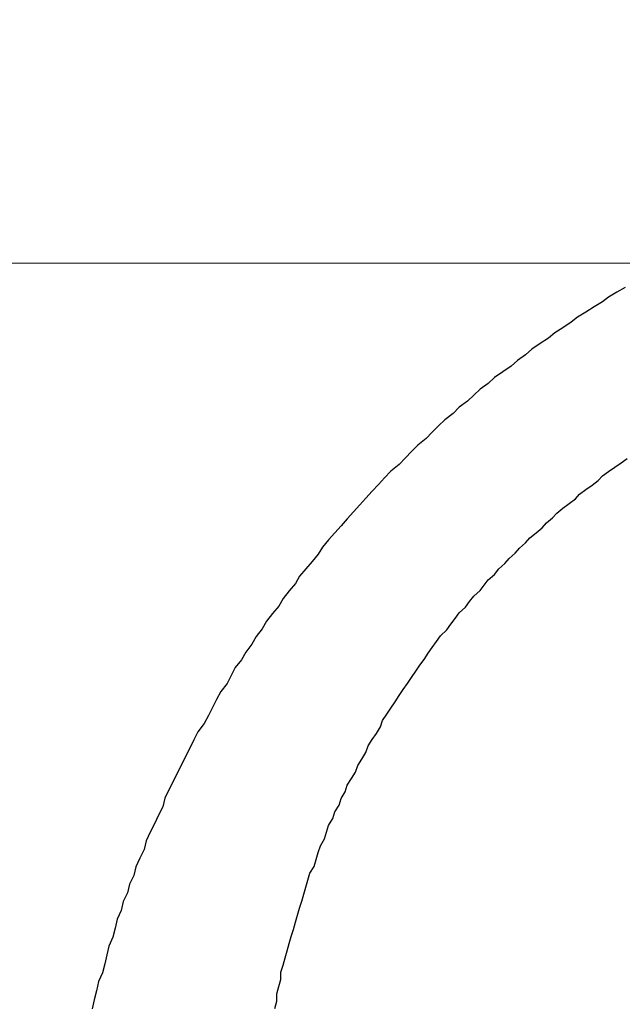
# Model space of a CAD drawing. Header units: millimetres. Extents: x -604189 to 881711, y -381903 to -7297.
# Tile 701 of 1056: x -572296.25 to -572293.34, y -161837.6 to -161832.85. Entities that reach past the tile are written whole.
import ezdxf

# ---------------------------------------------------------------- set-up
doc = ezdxf.new("R2010")
doc.units = ezdxf.units.MM
doc.header["$LTSCALE"] = 100
doc.linetypes.add('0.5_0.5', pattern=[1, 0.5, -0.5])
doc.linetypes.add('ACAD_ISO04W100', pattern=[30.5, 24, -3, 0.5, -3])
doc.layers.get('Defpoints').update_dxf_attribs({"color": 30})
doc.layers.add('OPIS', color=7, linetype='Continuous')
doc.layers.add('strop osie', color=80, linetype='ACAD_ISO04W100', lineweight=5)
doc.styles.get("Standard").update_dxf_attribs({"font": 'romans.shx', "width": 0.5})
doc.dimstyles.new('1 50', dxfattribs={"dimtxt": 150, "dimasz": 80, "dimexe": 1, "dimexo": 1, "dimgap": 20, "dimtad": 1, "dimdec": 0, "dimlfac": 0.1, "dimtxsty": 'Standard', "dimblk": 'ARCHTICK', "dimcen": 200, "dimclrd": 2, "dimadec": 1, "dimazin": 0, "dimtfac": 1, "dimtdec": 0, "dimtmove": 0, "dimatfit": 3, "dimldrblk": 'ARCHTICK', "dimfxl": 120, "dimfxlon": 1, "dimtfill": 1, "dimarcsym": 0})

# ---------------------------------------------------------------- blocks, each defined once
blk = doc.blocks.new('_ArchTick')
at = {"layer": 'strop osie', "color": 0, "const_width": 0.15}
blk.add_lwpolyline([(-0.5, -0.5), (0.5, 0.5)], dxfattribs=at)
blk = doc.blocks.new('*D3294')
at = {"layer": 'Defpoints', "color": 0, "linetype": 'ByBlock', "lineweight": 5, "transparency": 16777216}
for p in [(-595783.1256794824, -159420.3032030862), (-593748.9237513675, -159420.3032030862), (-552118.9352663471, -179940.3025170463)]:
    blk.add_point(p, dxfattribs=at)
at = {"layer": 'OPIS', "color": 0, "linetype": 'Continuous', "lineweight": -2, "transparency": 16777216}
for p, q in [((-595723.1256794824, -159420.3032030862), (-595784.1256794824, -159420.3032030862)), ((-595723.1256794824, -179940.3025170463), (-595784.1256794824, -179940.3025170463))]:
    blk.add_line(p, q, dxfattribs=at)
at = {"layer": 'OPIS', "color": 2, "lineweight": -2, "transparency": 16777216}
blk.add_line((-595783.1256794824, -179940.3025170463), (-595783.1256794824, -159420.3032030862), dxfattribs=at)
at = {"layer": 'OPIS', "color": 2, "linetype": 'ByBlock', "lineweight": -2, "transparency": 16777216, "xscale": 80, "yscale": 80, "zscale": 80}
for p, rotation in [((-595783.1256794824, -159420.3032030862), 90), ((-595783.1256794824, -179940.3025170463), 270)]:
    blk.add_blockref('_ArchTick', p, dxfattribs=dict(at, rotation=rotation))
at = {"layer": 'OPIS', "color": 0, "linetype": 'ByBlock', "lineweight": 13, "transparency": 16777216, "insert": (-595878.1256794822, -169680.302860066), "char_height": 150, "attachment_point": 5, "rotation": 90, "bg_fill": 3, "box_fill_scale": 1.1, "bg_fill_color": 256, "bg_fill_true_color": 13158600, "bg_fill_transparency": 0}
blk.add_mtext('2052', dxfattribs=at)

msp = doc.modelspace()

# ---------------------------------------------------------------- hatches: boundary and pattern name
at = {"layer": 'OPIS', "linetype": 'ByBlock', "lineweight": 9}
h = msp.add_hatch(dxfattribs=at)
h.set_pattern_fill('ANSI37', color=0, scale=120, angle=45)
h.set_pattern_definition([(90, (-306927.9580313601, 32475.80668504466), (-381.0000000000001, 0), []), (180, (-306927.9580313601, 32475.80668504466), (-5.684341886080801e-14, -381), [])])
h.paths.add_polyline_path([(-564958.9143065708, -172987.7848894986), (-564958.9143065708, -172265.2914674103), (-565588.9143065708, -172265.2914415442), (-565588.9143065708, -172265.2914936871), (-565628.9143065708, -172265.2914953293), (-565628.9143065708, -172420.3001867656), (-565928.9143065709, -172420.3001867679), (-565928.9143065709, -172265.2932788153), (-565968.9143065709, -172265.2932771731), (-566598.9143114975, -172265.2932511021), (-566598.9143114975, -172987.7914579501, -0.4142135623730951), (-566255.9776980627, -173330.7280713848, -0.4140519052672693), (-566598.7250230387, -173673.6646325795), (-564960.2012732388, -173673.6557015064, -0.4131148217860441), (-565301.8509200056, -173330.7215029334, -0.4142135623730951)])
h.paths.add_polyline_path([(-563317.8525005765, -172270.2851437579), (-563958.9143016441, -172270.2851174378), (-563958.9143016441, -172270.2851695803), (-563998.9143016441, -172270.2851712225), (-563998.9143016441, -172420.300186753), (-564288.9143065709, -172420.3001867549), (-564288.9143065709, -172265.2914953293), (-564328.9143065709, -172265.2914936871), (-564958.9143065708, -172265.2914676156), (-564958.9143065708, -172987.7848894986, -0.4142135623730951), (-564615.977693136, -173330.7215029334, -0.4140519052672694), (-564958.725018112, -173673.658064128), (-563319.8685791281, -173673.6587586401, -0.412492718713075), (-563660.7891140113, -173330.7280713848, -0.4142135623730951), (-563317.8525005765, -172987.7914579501)])
h.paths.add_polyline_path([(-562443.9214175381, -172420.3001867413), (-562658.9143016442, -172420.3001867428), (-562658.9143016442, -172270.2851712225), (-562698.9143016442, -172270.2851695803), (-563317.8525005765, -172270.2851439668), (-563317.8525005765, -172987.7914579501, -0.4142135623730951), (-562974.9158871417, -173330.7280713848, -0.4140519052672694), (-563317.6632121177, -173673.6646325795), (-562443.920764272, -173685.5043484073)])
h.paths.add_polyline_path([(-562030.3966856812, -172946.8352660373, -0.3302140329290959), (-561835.8206123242, -172684.3399953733, -0.1552679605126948), (-561986.9735190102, -172216.9478224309, -0.443865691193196), (-562283.9735190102, -172485.5944304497), (-562283.9735190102, -172198.9478224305), (-562289.8235190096, -172198.9478224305), (-562289.8235190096, -172161.1478224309), (-562318.9235190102, -172161.1478224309), (-562318.9235190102, -172420.3001867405), (-562443.9214175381, -172420.3001867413), (-562443.9207614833, -173690.9055166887), (-562060.9282369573, -173690.694118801), (-562060.9282369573, -173828.8030188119), (-561442.163021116, -173828.8030188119), (-561440.5975051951, -173828.041360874), (-561440.5975051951, -173828.8030188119), (-560917.6141724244, -173828.8030188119), (-560910.3063683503, -172420.3001867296), (-561118.9235190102, -172420.3001867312), (-561118.9235190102, -172161.1478224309), (-561141.4235190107, -172161.1478224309), (-561141.4235190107, -172207.9478224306), (-561147.2735190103, -172207.9478224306), (-561147.2735190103, -173026.4976973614, -0.1062812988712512), (-561482.372780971, -172966.0638646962, -0.9655282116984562)])
h.paths.add_polyline_path([(-569358.9142444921, -172147.2978563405), (-569368.9142444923, -172147.2978563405), (-569368.9142444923, -172152.2978563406), (-569358.9142444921, -172420.3001867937)], flags=16)
h.paths.add_polyline_path([(-569434.4142444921, -172167.5659421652), (-569436.6843403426, -172167.0367815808, -0.3486230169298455), (-569444.4142444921, -172157.2978563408, -0.4142135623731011), (-569434.4142444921, -172147.2978563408), (-569432.9142444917, -172147.2978563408), (-569432.9142444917, -172137.2978563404), (-569412.9142444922, -172137.2978563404), (-569412.9142444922, -172095.2978563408), (-569358.9142444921, -172095.2978563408), (-569358.9142444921, -172147.2978563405), (-569368.9142444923, -172152.2978563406)], flags=16)
h.paths.add_polyline_path([(-569444.4142444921, -172157.2978563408, -1), (-569424.4142444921, -172157.2978563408, -0.4142135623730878), (-569434.4142444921, -172167.2978563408), (-569434.4142444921, -172167.5659421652), (-569432.1440984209, -172167.0367698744, -0.482995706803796)], flags=16)
h.paths.add_polyline_path([(-570317.7644754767, -172888.1591797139, -1), (-569769.0658939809, -172888.1591797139, -1)], flags=16)
h.paths.add_polyline_path([(-566598.9143114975, -172265.2932508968), (-567228.9143065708, -172265.2932250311), (-567228.9143065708, -172265.2932771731), (-567268.9143065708, -172265.2932788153), (-567268.9143065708, -172420.3001867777), (-567568.9143065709, -172420.30018678), (-567568.9143065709, -172265.2914953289), (-567608.9143065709, -172265.2914936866), (-568238.9143114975, -172265.2914676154), (-568238.9143114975, -172987.7884564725, -0.4142135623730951), (-567895.9776980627, -173330.7250699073, -1), (-568581.8509249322, -173330.7250699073, -0.4142135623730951), (-568238.9143114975, -172987.7884564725), (-568238.9143114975, -172265.2914674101), (-568868.9143065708, -172265.2914415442), (-568868.9143065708, -172265.2914936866), (-568908.9143065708, -172265.2914953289), (-568908.9143065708, -172420.3001867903), (-569233.9140766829, -172420.3001867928), (-569233.913350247, -173827.2149141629), (-569188.9292283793, -173827.1900845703), (-569188.9292968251, -173694.6285150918), (-566598.7250230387, -173673.6646325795, -0.4143752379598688), (-566941.8509249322, -173330.7280713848, -0.4142135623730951), (-566598.9143114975, -172987.7914579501)])
h.paths.add_polyline_path([(-572120.7860790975, -158265.6152838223), (-571320.7905294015, -158262.9468634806), (-571633.0050704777, -158577.2511857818, -0.2970680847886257), (-571469.4556870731, -158828.2310930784, -0.4196947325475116), (-571748.9288537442, -159102.532531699), (-571748.9288537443, -159611.0589532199), (-571275.7133319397, -159611.0589532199), (-571214.4288537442, -159611.0589532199), (-571192.4288537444, -159611.0589532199), (-571148.4288537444, -159611.0589532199), (-571148.4288537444, -159601.0589532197), (-571085.4288537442, -159601.0589532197), (-570335.9416322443, -159605.1090561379), (-570335.9416322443, -159420.3032027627), (-569233.9207890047, -159420.3032027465), (-569233.9214720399, -158097.4441001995), (-574223.9214795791, -158097.4441001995), (-574223.9207965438, -159420.3032028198), (-573158.9288537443, -159420.3032028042), (-573158.9288537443, -159611.0589532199), (-573086.9288537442, -159611.0589532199), (-572477.4288537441, -159612.0718331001), (-572477.4288537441, -159611.0589532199), (-572455.4288537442, -159611.0589532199), (-572411.4288537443, -159611.0589532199), (-572411.4288537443, -159601.0589532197), (-572348.4288537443, -159601.0589532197), (-571748.9288537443, -159603.4504114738), (-571748.9288537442, -159102.532531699, -0.4087535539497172), (-572018.1542685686, -158828.2310930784, -0.3342149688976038), (-571819.7866913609, -158564.6133536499)])
h.paths.add_polyline_path([(-571515.0355093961, -159592.3663121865), (-571515.3385869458, -159252.6665838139), (-571963.1146706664, -159253.0660862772), (-571962.8115931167, -159592.7658146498)], flags=24)
h.paths.add_polyline_path([(-571705.061418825, -158166.8813920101), (-571705.061418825, -157654.1194872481), (-571945.061418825, -157654.1194872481), (-571945.061418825, -158166.8813920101)], flags=9)
h.paths.add_polyline_path([(-563090.3580491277, -172828.2201505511), (-563090.6670786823, -172481.8492106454), (-563538.4431624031, -172482.2487131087), (-563538.1341328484, -172828.6196530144)], flags=9)
h.paths.add_polyline_path([(-561529.7772123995, -172649.9896795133), (-561530.0862419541, -172303.6187396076), (-561977.8623256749, -172304.0182420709), (-561977.5532961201, -172650.3891819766)], flags=25)
h.paths.add_polyline_path([(-561455.9618352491, -173757.5307502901), (-561455.9618352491, -174270.2926550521), (-561215.9618352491, -174270.2926550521), (-561215.9618352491, -173757.5307502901)], flags=9)
h.paths.add_polyline_path([(-569817.1509541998, -172584.6423816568), (-569817.4540317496, -172244.9426532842), (-570265.2301154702, -172245.3421557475), (-570264.9270379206, -172585.0418841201)], flags=24)
h.paths.add_polyline_path([(-570193.4151847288, -172731.4925130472), (-570193.4151847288, -173044.8258463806), (-569893.4151847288, -173044.8258463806), (-569893.4151847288, -172731.4925130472)], flags=8)
h.paths.add_polyline_path([(-570746.5628032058, -173757.5307502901), (-570746.5628032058, -174270.2926550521), (-570506.5628032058, -174270.2926550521), (-570506.5628032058, -173757.5307502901)], flags=9)
h.paths.add_polyline_path([(-570778.7826448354, -172791.6893182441), (-570246.6397876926, -172791.6893182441), (-570246.6397876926, -172566.6893182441), (-570778.7826448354, -172566.6893182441)], flags=24)
h.paths.add_polyline_path([(-572214.9647182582, -173241.7514042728), (-569885.6790039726, -173241.7514042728), (-569885.6790039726, -172973.8942614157), (-572214.9647182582, -172973.8942614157)], flags=24)
edge = h.paths.add_edge_path()
edge.add_line((-569358.9141799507, -172220.2973132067), (-569358.9142444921, -171970.3001866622))
edge.add_line((-569358.9142444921, -171970.3001866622), (-572181.9014659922, -171970.3001866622))
edge.add_line((-572181.9014659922, -171970.3001866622), (-572181.9014659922, -172095.2978563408))
edge.add_line((-572181.9014659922, -172095.2978563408), (-572109.9014659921, -172095.2978563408))
edge.add_line((-572109.901465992, -172095.2978563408), (-572048.6169877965, -172095.2978563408))
edge.add_line((-572048.6169877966, -172095.2978563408), (-571561.6859441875, -172095.2978563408))
edge.add_line((-571561.6859441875, -172095.2978563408), (-571500.401465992, -172095.2978563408))
edge.add_line((-571500.401465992, -172095.2978563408), (-571478.4014659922, -172095.2978563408))
edge.add_line((-571478.4014659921, -172095.2978563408), (-571456.4014659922, -172095.2978563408))
edge.add_line((-571456.4014659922, -172095.2978563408), (-571395.116987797, -172095.2978563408))
edge.add_line((-571395.1169877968, -172095.2978563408), (-570908.1987226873, -172095.2978563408))
edge.add_line((-570908.1987226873, -172095.2978563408), (-570846.9142444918, -172095.2978563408))
edge.add_line((-570846.9142444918, -172095.2978563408), (-570774.9142444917, -172095.2978563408))
edge.add_line((-570774.9142444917, -172095.2978563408), (-570728.914244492, -172095.2978563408))
edge.add_line((-570728.914244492, -172095.2978563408), (-570728.914244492, -172085.2978563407))
edge.add_line((-570728.914244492, -172085.2978563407), (-570665.9142444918, -172085.2978563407))
edge.add_line((-570665.9142444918, -172085.2978563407), (-569465.9142444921, -172095.2978563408))
edge.add_line((-569465.9142444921, -172095.2978563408), (-570268.58095748, -172095.2978563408))
edge.add_line((-570268.58095748, -172095.2978563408), (-570268.58095748, -172119.7978563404))
edge.add_line((-570268.58095748, -172119.7978563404), (-570197.58095748, -172119.7978563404))
edge.add_line((-570197.5809574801, -172119.7978563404), (-569593.1987226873, -172119.7978563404))
edge.add_line((-569593.1987226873, -172119.7978563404), (-569516.9142444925, -172119.7978563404))
edge.add_line((-569516.9142444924, -172119.7978563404), (-569516.9142444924, -172139.7978563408))
edge.add_line((-569516.9142444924, -172139.7978563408), (-569593.1987226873, -172139.7978563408))
edge.add_line((-569593.1987226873, -172139.7978563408), (-570228.9142444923, -172139.7978563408))
edge.add_line((-570228.9142444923, -172139.7978563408), (-570268.5809574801, -172139.7978563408))
edge.add_line((-570268.58095748, -172139.7978563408), (-570268.58095748, -172147.2978563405))
edge.add_line((-570268.58095748, -172147.2978563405), (-570288.58095748, -172147.2978563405))
edge.add_line((-570288.58095748, -172147.2978563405), (-570367.5809574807, -172147.2978563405))
edge.add_arc((-570667.4142444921, -172157.2978563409), 300.0000000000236, -95.73917047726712, 1.9102131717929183, ccw=False)
edge.add_line((-570697.4142444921, -172455.7940874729), (-570697.4142444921, -172167.5659421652))
edge.add_line((-570697.4142444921, -172167.5659421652), (-570772.914244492, -172149.9668508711))
edge.add_line((-570772.9142444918, -172149.9668508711), (-570772.9142444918, -172147.2978563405))
edge.add_line((-570772.9142444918, -172147.2978563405), (-570846.9142444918, -172147.2978563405))
edge.add_line((-570846.9142444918, -172147.2978563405), (-570908.1987226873, -172147.2978563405))
edge.add_line((-570908.1987226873, -172147.2978563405), (-571395.116987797, -172147.2978563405))
edge.add_line((-571395.1169877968, -172147.2978563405), (-571456.4014659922, -172147.2978563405))
edge.add_line((-571456.4014659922, -172147.2978563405), (-571478.4014659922, -172147.2978563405))
edge.add_line((-571478.4014659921, -172147.2978563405), (-571500.401465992, -172147.2978563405))
edge.add_line((-571500.401465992, -172147.2978563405), (-571561.6859441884, -172147.2978563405))
edge.add_line((-571561.6859441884, -172147.2978563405), (-572048.6169877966, -172147.2978563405))
edge.add_line((-572048.6169877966, -172147.2978563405), (-572109.901465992, -172147.2978563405))
edge.add_line((-572109.901465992, -172147.2978563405), (-572181.9014659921, -172147.2978563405))
edge.add_line((-572181.9014659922, -172147.2978563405), (-572181.9014659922, -172420.3001868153))
edge.add_line((-572181.9014659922, -172420.3001868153), (-572288.9299548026, -172420.3001868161))
edge.add_line((-572288.9299548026, -172420.3001868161), (-572288.929227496, -173828.9011713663))
edge.add_line((-572288.929227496, -173828.9011713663), (-569233.9133502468, -173827.2149141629))
edge.add_line((-569233.913350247, -173827.2149141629), (-569233.914179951, -172220.2971755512))
edge.add_line((-569233.914179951, -172220.2971755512), (-569358.9141799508, -172220.2973132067))
at = {"layer": 'OPIS', "linetype": 'ByBlock', "lineweight": 15}
h = msp.add_hatch(dxfattribs=at)
h.set_pattern_fill('ANSI37', color=0, scale=80, angle=45)
h.set_pattern_definition([(90, (-306927.9580313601, 32475.80668504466), (-254, 0), []), (180, (-306927.9580313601, 32475.80668504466), (-2.842170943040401e-14, -254), [])])
h.paths.add_polyline_path([(-559745.6161100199, -168470.3032024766), (-559845.6161100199, -168470.3032024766), (-559845.6161100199, -168410.3032024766), (-559745.6161100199, -168410.3032024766), (-559745.6161100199, -168350.3032024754), (-560845.6161100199, -168350.3032024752), (-560845.6161100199, -168410.3032024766), (-560745.6161100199, -168410.3032024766), (-560745.6161100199, -168470.3032012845, 0.2679491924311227), (-560295.6161100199, -169249.7260646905), (-560295.6161100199, -169481.1843664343, -0.4142135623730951), (-559952.679496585, -169824.120979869, -1), (-560638.5527234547, -169824.120979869, -0.4142135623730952), (-560295.6161100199, -169481.1843664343), (-560295.6161100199, -169249.7260646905, -0.2679491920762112), (-560745.6161100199, -168470.3032024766), (-560845.6161100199, -168470.3032024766), (-560845.6161100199, -168350.3032024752), (-561118.9235190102, -168350.3032024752), (-561118.9235190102, -172095.2911930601), (-559553.9215853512, -172095.2895769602), (-559553.9235190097, -168350.3032024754), (-559745.6161100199, -168350.3032024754)])
h.paths.add_polyline_path([(-560989.2376061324, -171970.288247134), (-560989.2376061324, -171369.430226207), (-560514.2381094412, -171369.430226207, -0.414231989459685), (-560506.2376061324, -171377.4302261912), (-560506.2376061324, -171961.4357456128, -0.4033744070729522), (-560513.9404865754, -171969.430226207), (-560989.2376061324, -171969.430226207), (-560998.9235190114, -171970.2882576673)], flags=16)
h.paths.add_polyline_path([(-560569.2376061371, -171447.4302262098), (-560569.2376061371, -171891.4302261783, -0.4142091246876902), (-560619.236848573, -171941.4302261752), (-560824.2356551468, -171941.4317791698, -0.4142249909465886), (-560874.2376061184, -171891.4317792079), (-560874.2376061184, -171447.4317791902, -0.414209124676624), (-560824.2383636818, -171397.4317791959), (-560619.2379849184, -171397.4302262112, -0.4142157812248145)], flags=0)
h.paths.add_polyline_path([(-560754.7375530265, -171692.2716603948), (-560768.2641296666, -171689.5342037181), (-560778.5199272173, -171674.0913920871), (-560777.5795804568, -171669.4329859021), (-560791.3375897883, -171669.4329859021), (-560788.5131344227, -171683.4206110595), (-560780.6180557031, -171695.3108449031), (-560768.7278218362, -171703.2059236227), (-560754.7375530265, -171706.0309128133)], flags=0)
h.paths.add_polyline_path([(-560926.5376061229, -171669.4318821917), (-560944.0375424, -171669.4318821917), (-560944.0375656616, -171669.4319383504), (-560938.9119343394, -171681.8063070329), (-560926.5376061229, -171686.9319216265)], flags=0)
h.paths.add_polyline_path([(-559553.9256077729, -164304.9199334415), (-559553.9257237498, -164080.3032024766), (-560998.9235190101, -164080.3032024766), (-560998.9235190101, -164130.3032024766), (-561051.7577915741, -164130.3032024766), (-561051.7577915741, -164230.3032024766), (-561112.4092213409, -164230.3032024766), (-561118.2586250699, -165128.2363375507), (-561111.7577915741, -165130.3032024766), (-561051.7577915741, -165130.3032024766), (-561051.7577915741, -165230.3032024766), (-560998.9235190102, -165230.3032024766), (-560998.9235190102, -165930.3032024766), (-560968.9235190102, -165930.3032024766), (-559691.7577915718, -165930.3032024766), (-559691.7577915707, -166884.9243748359, -0.259770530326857), (-560368.4682804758, -166480.3032024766), (-560576.7807520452, -166480.3032024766, -0.694758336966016), (-561118.9235190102, -166682.1405338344), (-561118.9235190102, -167150.3032024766), (-559553.9241386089, -167150.3032024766), (-559553.9248654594, -165742.585297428, -0.5017221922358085), (-560517.8868577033, -165023.7527259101, -0.5017218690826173)])
h.paths.add_polyline_path([(-561051.7577915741, -166930.3032024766), (-561051.7577915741, -167030.3032024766), (-561111.7577915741, -167030.3032024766), (-561111.7577915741, -166930.3032024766)], flags=16)
h.paths.add_polyline_path([(-559553.9256077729, -164304.9199334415, 0.5017218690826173), (-560517.8868577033, -165023.7527259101, 0.5017221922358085), (-559553.9248654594, -165742.585297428)], flags=17)
h.paths.add_polyline_path([(-559017.8868577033, -165023.7527259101, 0.33180453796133), (-559553.9256077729, -164304.9199334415), (-559553.9248654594, -165742.585297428, 0.3318042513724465)], flags=17)
h.paths.add_polyline_path([(-558393.9200833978, -165930.3032024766), (-559553.9247685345, -165930.3032024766), (-559553.9242005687, -167030.3032024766), (-558393.9200942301, -167030.3032024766)])
edge = h.paths.add_edge_path(flags=16)
edge.add_ellipse((-558869.2566984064, -166529.0580654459), major_axis=(2.33638112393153e-10, 174.9447289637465), ratio=0.8356079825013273, start_angle=6.87805368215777e-11, end_angle=180.0000000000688, ccw=False)
edge.add_line((-558869.0232696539, -166354.0888963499), (-558868.836504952, -166354.1133364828))
edge.add_line((-558868.836504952, -166354.1133364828), (-558551.7582386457, -166354.1133364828))
edge.add_ellipse((-558534.0421207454, -166361.1263127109), major_axis=(1.578276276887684e-10, 22.06819898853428), ratio=0.9052568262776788, start_angle=4.525873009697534e-10, end_angle=83.73181263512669, ccw=False)
edge.add_line((-558534.0421207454, -166339.0581137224), (-558415.4419104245, -166339.0581137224))
edge.add_line((-558415.4419104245, -166339.0581137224), (-558415.4419104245, -166719.0580171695))
edge.add_line((-558415.4419104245, -166719.0580171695), (-558534.0421207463, -166719.0580171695))
edge.add_ellipse((-558534.0421207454, -166696.9898181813), major_axis=(-9.316365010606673e-11, 22.06819898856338), ratio=0.9052568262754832, start_angle=108.52911588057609, end_angle=179.9999999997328, ccw=False)
edge.add_line((-558552.9839264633, -166704.0027944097), (-558869.2566984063, -166704.0027944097))
edge = h.paths.add_edge_path(flags=16)
edge.add_ellipse((-558655.1487148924, -165473.0705364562), major_axis=(119.5767030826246, 1.723256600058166e-10), ratio=0.975461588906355, start_angle=134.5349298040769, end_angle=225.4650701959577, ccw=False)
edge.add_ellipse((-558571.3619097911, -165553.0941291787), major_axis=(-236.827797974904, 1.618752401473e-10), ratio=0.9754615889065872, start_angle=293.07705923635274, end_angle=315.06458527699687, ccw=False)
edge.add_ellipse((-558581.1213964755, -165519.0636714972), major_axis=(-200.9624097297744, 7.266916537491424e-10), ratio=0.9754615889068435, start_angle=268.86913223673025, end_angle=294.4160171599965, ccw=False)
edge.add_line((-558577.1551853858, -165323.0707420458), (-558434.7252434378, -165323.0707420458))
edge.add_line((-558434.7252434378, -165323.0707420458), (-558434.7252434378, -165623.0703308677))
edge.add_line((-558434.7252434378, -165623.0703308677), (-558577.1551853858, -165623.0703308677))
edge.add_ellipse((-558581.1213964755, -165427.0774014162), major_axis=(200.9624097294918, 2.879599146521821e-09), ratio=0.9754615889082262, start_angle=245.5839828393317, end_angle=271.13086776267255, ccw=False)
edge.add_ellipse((-558571.3619097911, -165393.046943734), major_axis=(-236.8277979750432, 3.584351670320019e-09), ratio=0.9754615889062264, start_angle=404.9354147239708, end_angle=426.922940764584, ccw=False)
h.paths.add_polyline_path([(-559691.7577915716, -166075.3032024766), (-560476.9877034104, -166075.3032024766, 0.1316524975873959), (-560368.4682804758, -166480.3032024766), (-559691.7577915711, -166480.3032024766)], flags=17)
h.paths.add_polyline_path([(-560476.9877034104, -166075.3032024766), (-559691.7577915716, -166075.3032024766), (-559691.7577915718, -165930.3032024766), (-560991.7577915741, -165930.3032024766), (-561051.7577915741, -165930.3032024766), (-561051.7577915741, -166030.3032024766), (-561118.9235190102, -166030.3032024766), (-561118.9235190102, -166278.4658711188, -0.6947583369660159), (-560576.7807520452, -166480.3032024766), (-560368.4682804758, -166480.3032024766, -0.1316524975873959)], flags=17)
h.paths.add_polyline_path([(-571773.9196684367, -161590.5432565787), (-574108.1879162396, -161590.5432565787), (-574098.9170815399, -166615.285913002), (-571773.9196684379, -166615.2837088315)])
h.paths.add_polyline_path([(-559933.2162586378, -164919.2007402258), (-558639.202616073, -164919.2007402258), (-558639.202616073, -164793.3398943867), (-559933.2162586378, -164793.3398943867)], flags=25)
h.paths.add_polyline_path([(-560038.719658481, -166687.5881427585), (-559732.989781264, -166687.5881427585), (-559732.989781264, -166284.589507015), (-560038.719658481, -166284.589507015)], flags=25)
h.paths.add_polyline_path([(-559928.8712601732, -165007.0997852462), (-559413.7498413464, -165007.0997852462), (-559413.7498413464, -164907.7600853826), (-559928.8712601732, -164907.7600853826)], flags=9)
h.paths.add_polyline_path([(-559933.2162586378, -164919.2007402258), (-558639.202616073, -164919.2007402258), (-558639.202616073, -164793.3398943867), (-559933.2162586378, -164793.3398943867)], flags=25)
h.paths.add_polyline_path([(-560330.8591690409, -165014.5780607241), (-559994.1824978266, -165014.5780607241), (-559994.1824978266, -164899.1947046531), (-560330.8591690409, -164899.1947046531)], flags=24)
h.paths.add_polyline_path([(-560290.2042675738, -164902.8369156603), (-560108.3543357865, -164902.8369156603), (-560108.3543357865, -164804.8069020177), (-560290.2042675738, -164804.8069020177)], flags=24)
h.paths.add_polyline_path([(-560498.8655587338, -166997.3416182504), (-559983.7441399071, -166997.3416182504), (-559983.7441399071, -166898.0019183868), (-560498.8655587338, -166898.0019183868)], flags=24)
h.paths.add_polyline_path([(-560498.7903662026, -166887.3416182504), (-559655.723517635, -166887.3416182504), (-559655.723517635, -166788.0019183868), (-560498.7903662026, -166788.0019183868)], flags=24)
h.paths.add_polyline_path([(-560900.8534676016, -167004.8198937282), (-560564.1767963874, -167004.8198937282), (-560564.1767963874, -166889.4365376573), (-560900.8534676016, -166889.4365376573)], flags=24)
h.paths.add_polyline_path([(-560860.1985661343, -166893.0787486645), (-560678.3486343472, -166893.0787486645), (-560678.3486343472, -166795.0487350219), (-560860.1985661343, -166795.0487350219)], flags=24)
h.paths.add_polyline_path([(-560525.1680517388, -170610.564048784), (-560010.046632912, -170610.564048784), (-560010.046632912, -170511.2243489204), (-560525.1680517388, -170511.2243489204)], flags=24)
h.paths.add_polyline_path([(-560529.5130502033, -170522.6650037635), (-559444.3070474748, -170522.6650037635), (-559444.3070474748, -170396.8041579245), (-560529.5130502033, -170396.8041579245)], flags=9)
h.paths.add_polyline_path([(-560927.1559606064, -170618.0423242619), (-560590.4792893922, -170618.0423242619), (-560590.4792893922, -170502.6589681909), (-560927.1559606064, -170502.6589681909)], flags=24)
h.paths.add_polyline_path([(-560886.5010591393, -170506.3011791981), (-560704.6511273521, -170506.3011791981), (-560704.6511273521, -170408.2711655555), (-560886.5010591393, -170408.2711655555)], flags=24)
h.paths.add_polyline_path([(-560065.2995097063, -168940.3582355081), (-560065.2995097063, -168600.6583719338), (-560513.0757716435, -168600.6583719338), (-560513.0757716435, -168940.3582355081)], flags=24)
h.paths.add_polyline_path([(-559111.5255700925, -164087.3862790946), (-558760.9895609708, -164087.3862790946), (-558760.8153572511, -164093.1915990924), (-558760.6442690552, -164098.9970114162), (-558760.4762936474, -164104.8025143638), (-558760.311428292, -164110.6081062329), (-558760.1496702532, -164116.4137853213), (-558759.9910167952, -164122.2195499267), (-558759.8354651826, -164128.0253983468), (-558759.6830126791, -164133.8313288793), (-558759.5336565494, -164139.637339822), (-558759.3873940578, -164145.4434294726), (-558759.2442224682, -164151.2495961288), (-558759.1041390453, -164157.0558380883), (-558758.9671410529, -164162.8621536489), (-558758.8332257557, -164168.6685411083), (-558758.7023903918, -164174.4749987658), (-558758.5746316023, -164180.2815249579), (-558758.449945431, -164186.0881180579), (-558758.3283278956, -164191.894776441), (-558758.2097750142, -164197.7014984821), (-558758.0942828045, -164203.5082825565), (-558757.9818472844, -164209.3151270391), (-558757.8724644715, -164215.122030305), (-558757.7661303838, -164220.9289907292), (-558757.6628410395, -164226.7360066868), (-558757.5625924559, -164232.543076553), (-558757.465380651, -164238.3501987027), (-558757.3712016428, -164244.1573715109), (-558757.280051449, -164249.9645933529), (-558757.1919260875, -164255.7718626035), (-558757.1068269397, -164261.5791776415), (-558757.0247768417, -164267.3865368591), (-558756.9458039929, -164273.1939386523), (-558756.8699365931, -164279.0013814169), (-558756.7972028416, -164284.8088635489), (-558756.7276309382, -164290.6163834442), (-558756.6612490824, -164296.4239394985), (-558756.5980854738, -164302.2315301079), (-558756.538168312, -164308.0391536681), (-558756.4815257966, -164313.8468085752), (-558756.428186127, -164319.6544932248), (-558756.378177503, -164325.4622060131), (-558756.3315281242, -164331.2699453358), (-558756.2882661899, -164337.0777095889), (-558756.2484123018, -164342.8854971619), (-558756.2118123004, -164348.6933063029), (-558756.1781372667, -164354.5011351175), (-558756.1470506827, -164360.3089817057), (-558756.118216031, -164366.1168441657), (-558756.0912967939, -164371.9247205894), (-558756.0659564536, -164377.7326090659), (-558756.0418698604, -164383.5405076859), (-558756.020087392, -164389.3484147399), (-558756.0043309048, -164395.1563287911), (-558755.9986291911, -164400.9642483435), (-558756.0068838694, -164406.7721692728), (-558756.0312700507, -164412.5800526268), (-558756.07271858, -164418.3878345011), (-558756.1321328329, -164424.1954502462), (-558756.2103313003, -164430.0028346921), (-558756.3077929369, -164435.8099197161), (-558756.4249118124, -164441.6166365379), (-558756.56208221, -164447.4229163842), (-558756.7197080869, -164453.2286922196), (-558756.8982068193, -164459.0338994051), (-558757.0979967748, -164464.8384734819), (-558757.3196509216, -164470.6423335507), (-558757.5650878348, -164476.4452559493), (-558757.8369189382, -164482.2469435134), (-558758.1377613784, -164488.0470984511), (-558758.4702322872, -164493.8454227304), (-558758.8369487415, -164499.641617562), (-558759.2405278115, -164505.4353840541), (-558759.683801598, -164511.2263908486), (-558760.1745479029, -164517.0135602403), (-558760.7254901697, -164522.7950675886), (-558761.3495662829, -164528.5690505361), (-558762.0602521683, -164534.3333201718), (-558762.8741678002, -164540.0837993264), (-558763.8090699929, -164545.8157213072), (-558764.8827421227, -164551.5242709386), (-558766.1164650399, -164557.2013250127), (-558767.5383135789, -164562.8323429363), (-558769.1771368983, -164568.4020215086), (-558771.0624745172, -164573.8941150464), (-558773.2333382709, -164579.2799865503), (-558775.7350893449, -164584.5205328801), (-558778.6098310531, -164589.5655100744), (-558781.8966017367, -164594.3535509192), (-558785.6282302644, -164598.7982282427), (-558789.8078563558, -164602.826711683), (-558794.3738144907, -164606.4129228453), (-558799.2553325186, -164609.5564230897), (-558804.3822033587, -164612.2836036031), (-558809.6944669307, -164614.6285336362), (-558815.1427562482, -164616.6300192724), (-558820.6944104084, -164618.3259167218), (-558826.3252392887, -164619.7534527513), (-558832.0111829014, -164620.9495542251), (-558837.7321512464, -164621.9497702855), (-558843.4789768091, -164622.7860880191), (-558849.2443624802, -164623.4898845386), (-558855.0211430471, -164624.0920243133), (-558860.8051870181, -164624.6115810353), (-558866.5953955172, -164625.055805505), (-558872.3907899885, -164625.4310894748), (-558878.1903844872, -164625.743579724), (-558883.9931910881, -164625.9992237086), (-558889.7982211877, -164626.2038978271), (-558895.6044885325, -164626.363477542), (-558901.4112930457, -164626.4837368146), (-558907.218490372, -164626.5702524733), (-558913.0259999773, -164626.628578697), (-558918.8337414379, -164626.6642697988), (-558924.6416353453, -164626.6828819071), (-558930.4496029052, -164626.6899724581), (-558936.2575655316, -164626.6910989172), (-558941.5210806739, -164626.6903250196), (-558946.784686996, -164626.6851948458), (-558952.0482765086, -164626.6715040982), (-558957.3117412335, -164626.6450484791), (-558962.5749732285, -164626.6016236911), (-558967.8378644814, -164626.5370254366), (-558973.1003070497, -164626.4470494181), (-558978.3621929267, -164626.327491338), (-558983.623344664, -164626.1741630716), (-558988.8833068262, -164625.9829411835), (-558994.1415544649, -164625.7497184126), (-558999.3975626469, -164625.4703874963), (-559004.6507223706, -164625.1407190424), (-559009.9000883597, -164624.7559951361), (-559015.1446280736, -164624.3113759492), (-559020.383296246, -164623.8020225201), (-559025.6144415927, -164623.2197483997), (-559030.8339990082, -164622.5429768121), (-559036.0368543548, -164621.7474568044), (-559041.2162301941, -164620.8116522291), (-559046.3637540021, -164619.7132486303), (-559051.4663260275, -164618.4241014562), (-559056.5084361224, -164616.9151618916), (-559061.4696597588, -164615.1595941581), (-559066.3259003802, -164613.1305521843), (-559071.043287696, -164610.7989356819), (-559075.5827491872, -164608.1365521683), (-559079.8941771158, -164605.1210946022), (-559083.9247258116, -164601.7376980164), (-559087.6216330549, -164597.9953803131), (-559090.9448461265, -164593.9181235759), (-559093.905066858, -164589.5658837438), (-559096.5268067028, -164585.0029903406), (-559098.839061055, -164580.2752933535), (-559100.8727000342, -164575.4216897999), (-559102.6616087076, -164570.4717443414), (-559104.2380765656, -164565.4503698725), (-559105.6249958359, -164560.373204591), (-559106.8432046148, -164555.25295758), (-559107.9147217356, -164550.0998961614), (-559108.860326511, -164544.922711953), (-559109.6946594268, -164539.7262354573), (-559110.4308262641, -164534.5143318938), (-559111.0819328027, -164529.2908664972), (-559111.6604678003, -164524.0592782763), (-559112.1764519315, -164518.821301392), (-559112.6392888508, -164513.5782437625), (-559113.0583822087, -164508.3314133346), (-559113.4419822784, -164503.0819487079), (-559113.7937258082, -164497.8303110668), (-559114.1160961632, -164492.5767922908), (-559114.4115767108, -164487.3216842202), (-559114.6824769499, -164482.0652556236), (-559114.9304109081, -164476.8076828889), (-559115.1568187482, -164471.5491193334), (-559115.363140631, -164466.2897182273), (-559115.550665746, -164461.0296194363), (-559115.7200793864, -164455.7689092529), (-559115.8719158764, -164450.5076605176), (-559116.0067095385, -164445.2459460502), (-559116.1249455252, -164439.9838354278), (-559116.2269123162, -164434.7213849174), (-559116.3128492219, -164429.4586475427), (-559116.3829955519, -164424.1956762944), (-559116.4376654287, -164418.9325229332), (-559116.4774722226, -164413.6692342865), (-559116.5031041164, -164408.4058559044), (-559116.5152492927, -164403.1424333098), (-559116.5149806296, -164397.8790047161), (-559116.5049097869, -164392.6155788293), (-559116.4880331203, -164387.3521571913), (-559116.4673469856, -164382.0887412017), (-559116.4453065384, -164376.8253323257), (-559116.4222021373, -164371.5619319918), (-559116.3977829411, -164366.2985416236), (-559116.3717981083, -164361.0351626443), (-559116.3439967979, -164355.7717964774), (-559116.3141281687, -164350.5084445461), (-559116.2819413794, -164345.2451082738), (-559116.2471855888, -164339.9817890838), (-559116.2096554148, -164334.7184883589), (-559116.1693273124, -164329.4552073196), (-559116.1262231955, -164324.1919471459), (-559116.0803649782, -164318.9287090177), (-559116.0317745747, -164313.665494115), (-559115.9804738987, -164308.4023036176), (-559115.9264848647, -164303.1391387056), (-559115.8698293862, -164297.8760005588), (-559115.8105293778, -164292.6128903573), (-559115.7486067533, -164287.3498092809), (-559115.6840834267, -164282.0867585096), (-559115.6169813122, -164276.8237392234), (-559115.5473223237, -164271.5607526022), (-559115.4751283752, -164266.2977998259), (-559115.400421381, -164261.0348820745), (-559115.3232232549, -164255.7720005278), (-559115.2435514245, -164250.5091563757), (-559115.1614053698, -164245.2463508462), (-559115.0767800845, -164239.9835851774), (-559114.9896705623, -164234.7208606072), (-559114.900071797, -164229.4581783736), (-559114.8079787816, -164224.1955397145), (-559114.7133865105, -164218.9329458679), (-559114.6162899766, -164213.6703980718), (-559114.5166841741, -164208.4078975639), (-559114.414564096, -164203.1454455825), (-559114.3099247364, -164197.8830433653), (-559114.2027610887, -164192.6206921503), (-559114.0930681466, -164187.3583931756), (-559113.9808409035, -164182.096147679), (-559113.8660743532, -164176.8339568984), (-559113.7487634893, -164171.571822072), (-559113.6289042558, -164166.3097444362), (-559113.5064963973, -164161.047725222), (-559113.3815406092, -164155.7857656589), (-559113.2540375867, -164150.5238669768), (-559113.1239880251, -164145.2620304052), (-559112.9913926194, -164140.0002571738), (-559112.8562520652, -164134.738548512), (-559112.7185670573, -164129.4769056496), (-559112.578338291, -164124.2153298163), (-559112.4355664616, -164118.9538222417), (-559112.2902522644, -164113.6923841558), (-559112.1423963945, -164108.4310167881), (-559111.9919995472, -164103.1697213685), (-559111.8390624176, -164097.9084991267), (-559111.6835857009, -164092.6473512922)])
edge = h.paths.add_edge_path()
edge.add_line((-558393.9200651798, -164080.3032024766), (-559553.9257237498, -164080.3032024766))
edge.add_line((-559553.9257237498, -164080.3032024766), (-559553.9256077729, -164304.9199334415))
edge.add_arc((-559767.8868577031, -165023.75272591), 749.9999999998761, -6.707523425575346e-12, 73.42431411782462, ccw=False)
edge.add_arc((-559767.8868577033, -165023.75272591), 750.0000000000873, -73.42425495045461, 0, ccw=False)
edge.add_line((-559553.9248654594, -165742.585297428), (-559553.9248201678, -165830.3032024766))
edge.add_line((-559553.9248201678, -165830.3032024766), (-558393.9200824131, -165830.3032024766))
edge.add_line((-558393.920082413, -165830.3032024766), (-558393.9200651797, -164080.3032024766))

# ---------------------------------------------------------------- next in the draw order: dimensions: what is measured, and where the dimension line sits
at = {"layer": 'OPIS', "color": 0, "linetype": 'ByBlock', "lineweight": 13}
dim = msp.add_linear_dim(base=(-595783.1256794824, -159420.3032030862), p1=(-552118.9352663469, -179940.3025170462), p2=(-593748.9237513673, -159420.3032030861), angle=90, dimstyle='1 50', override={"dimtmove": 1, "dimfxl": 60, "dimarcsym": 1}, dxfattribs=at)
dim.commit()
dim.dimension.update_dxf_attribs({"geometry": '*D3294', "text_midpoint": (-595878.1256794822, -169680.302860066)})

# ---------------------------------------------------------------- next in the draw order: hatches: boundary and pattern name
at = {"layer": 'OPIS', "linetype": '0.5_0.5', "lineweight": 13}
h = msp.add_hatch(dxfattribs=at)
h.set_pattern_fill('ANSI37', color=0, scale=130)
h.set_pattern_definition([(45, (-597218.5442087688, 256668.7906165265), (-291.8583239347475, 291.8583239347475), []), (135, (-597218.5442087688, 256668.7906165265), (-291.8583239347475, -291.8583239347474), [])])
edge = h.paths.add_edge_path(flags=16)
edge.add_line((-570958.9159122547, -168985.2814193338), (-571058.9159122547, -168985.2814193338))
edge.add_line((-571058.9159122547, -168985.2814193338), (-572598.9158578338, -168985.2814193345))
edge.add_line((-572598.9158578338, -168985.2814193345), (-572598.9150910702, -170470.3001866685))
edge.add_line((-572598.9150910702, -170470.3001866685), (-570825.7625961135, -170470.3001866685))
edge.add_arc((-570508.9159122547, -170339.0991967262), 342.9366134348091, 180.0000000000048, 202.493639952, ccw=False)
edge.add_arc((-570508.9159122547, -170339.0991967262), 342.9366134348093, 90, 180, ccw=False)
edge.add_line((-570508.9159122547, -169996.1625832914), (-570508.9159122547, -169764.7042815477))
edge.add_arc((-570058.9159122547, -168985.2814181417), 900.0000000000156, 180.000000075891, 240.0000000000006, ccw=False)
edge = h.paths.add_edge_path(flags=17)
edge.add_line((-569358.9152823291, -170085.2814193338), (-569358.915850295, -168985.2814193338))
edge.add_line((-569358.9158502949, -168985.2814193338), (-569358.9169449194, -168985.2814193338))
edge.add_line((-569358.9169449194, -168985.2814193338), (-569958.9159122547, -168985.2814193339))
edge.add_line((-569958.9159122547, -168985.2814193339), (-570058.9159122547, -168985.2814193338))
edge.add_line((-570058.9159122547, -168985.2814193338), (-570058.9159122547, -168925.2814193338))
edge.add_line((-570058.9159122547, -168925.2814193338), (-569958.9159122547, -168925.2814193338))
edge.add_line((-569958.9159122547, -168925.2814193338), (-569958.9159122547, -168865.2814193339))
edge.add_line((-569958.9159122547, -168865.2814193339), (-569358.9159122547, -168865.2814193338))
edge.add_line((-569358.9159122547, -168865.2814193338), (-569358.9169449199, -166865.2814193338))
edge.add_line((-569358.9169449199, -166865.2814193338), (-574098.9169524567, -166865.285913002))
edge.add_line((-574098.9169524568, -166865.285913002), (-574098.9143165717, -171970.3001866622))
edge.add_line((-574098.9143165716, -171970.3001866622), (-572608.9133702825, -171970.3001866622))
edge.add_line((-572608.9133702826, -171970.3001866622), (-571504.9133702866, -170590.3001866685))
edge.add_line((-571504.9133702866, -170590.3001866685), (-572718.9150291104, -170590.3001866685))
edge.add_line((-572718.9150291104, -170590.3001866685), (-572718.9159197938, -168865.2814193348))
edge.add_line((-572718.9159197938, -168865.2814193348), (-571058.9159122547, -168865.2814193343))
edge.add_line((-571058.9159122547, -168865.2814193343), (-571058.9159122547, -168925.2814193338))
edge.add_line((-571058.9159122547, -168925.2814193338), (-570958.9159122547, -168925.2814193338))
edge.add_line((-570958.9159122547, -168925.2814193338), (-570958.9159122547, -168985.2814181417))
edge.add_arc((-570058.9159122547, -168985.2814181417), 900, 180, 240.0000000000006)
edge.add_line((-570508.9159122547, -169764.7042815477), (-570508.9159122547, -169996.1625832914))
edge.add_arc((-570508.9159122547, -170339.0991967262), 342.9366134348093, 0, 90, ccw=False)
edge.add_arc((-570508.9159122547, -170339.0991967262), 342.9366134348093, 208.9798894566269, 359.9999999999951, ccw=False)
edge.add_line((-570808.9133702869, -170505.2528786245), (-570808.9133702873, -171171.0861708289))
edge.add_arc((-570808.9133702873, -171220.3001866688), 49.21401583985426, 0, 90, ccw=False)
edge.add_arc((-570808.9133702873, -171220.3001866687), 49.21401583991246, 270, 359.99999999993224, ccw=False)
edge.add_line((-570808.9133702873, -171269.5142025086), (-570808.9133702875, -171970.3001866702))
edge.add_line((-570808.9133702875, -171970.3001866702), (-569358.9143090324, -171970.3001866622))
edge.add_line((-569358.9143090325, -171970.3001866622), (-569358.9152823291, -170085.2814193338))
h.paths.add_polyline_path([(-561118.9235190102, -159870.3032026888), (-590334.6552787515, -159870.3032031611), (-590334.6552787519, -161470.3032030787), (-562318.9235190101, -161470.3032031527), (-562318.9235190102, -172095.292432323), (-561118.9235190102, -172095.2911931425), (-561118.9235190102, -168350.3032025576), (-552073.9191405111, -168350.3032025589), (-552073.9197601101, -167150.303202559), (-561118.9235190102, -167150.303202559)])
h.paths.add_polyline_path([(-572856.9267801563, -169813.6801673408), (-569451.069637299, -169813.6801673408), (-569451.069637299, -169408.6801673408), (-572856.9267801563, -169408.6801673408)], flags=16)

# ---------------------------------------------------------------- next in the draw order: linework, layer by layer
at = {"color": 0}
for points in [[(-572293.3260405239, -161834.1461583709, 0), (-572293.3660404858, -161834.1691583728, 0), (-572293.4060404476, -161834.1921583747, 0), (-572293.4360404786, -161834.2161583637, 0), (-572293.4760405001, -161834.2401583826, 0), (-572293.5160405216, -161834.2651583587, 0), (-572293.5560404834, -161834.2891583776, 0), (-572293.5860405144, -161834.3141583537, 0), (-572293.6260404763, -161834.3401583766, 0), (-572293.6660404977, -161834.3651583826, 0), (-572293.6960404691, -161834.3911583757, 0), (-572293.7360404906, -161834.4171583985, 0), (-572293.776040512, -161834.4441583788, 0), (-572293.8060404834, -161834.471158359, 0), (-572293.8460405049, -161834.498158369, 0), (-572293.8760404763, -161834.525158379, 0), (-572293.9160404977, -161834.5531583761, 0), (-572293.9560404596, -161834.5811584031, 0), (-572293.9860404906, -161834.6091583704, 0), (-572294.0260404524, -161834.6371583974, 0), (-572294.0560404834, -161834.6661583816, 0), (-572294.0860404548, -161834.6951583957, 0), (-572294.1260404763, -161834.7241583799, 0), (-572294.1560404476, -161834.7541583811, 0), (-572294.1960404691, -161834.7841583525, 0), (-572294.2260405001, -161834.8141583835, 0), (-572294.2560404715, -161834.8441583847, 0), (-572294.2860405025, -161834.8751584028, 0), (-572294.3260404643, -161834.9061583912, 0), (-572294.3560404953, -161834.9371583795, 0), (-572294.3860404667, -161834.9681583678, 0), (-572294.4160404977, -161835.000158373, 0), (-572294.4560405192, -161835.0321583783, 0), (-572294.4860404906, -161835.0641583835, 0), (-572294.516040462, -161835.0961583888, 0), (-572294.546040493, -161835.1291583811, 0), (-572294.5760404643, -161835.1621584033, 0), (-572294.6060404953, -161835.1951583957, 0), (-572294.6360404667, -161835.2281583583, 0), (-572294.6660404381, -161835.2621583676, 0), (-572294.6960404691, -161835.2961584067, 0), (-572294.7260405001, -161835.3301583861, 0), (-572294.7560405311, -161835.3641583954, 0), (-572294.7860405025, -161835.3991583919, 0), (-572294.8060404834, -161835.4331584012, 0), (-572294.8360404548, -161835.4681583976, 0), (-572294.8660404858, -161835.5031583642, 0), (-572294.8960404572, -161835.5391583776, 0), (-572294.9160404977, -161835.574158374, 0), (-572294.9460404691, -161835.6101583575, 0), (-572294.9760405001, -161835.6461583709, 0), (-572294.996040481, -161835.6831583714, 0), (-572295.0260404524, -161835.7191583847, 0), (-572295.0560404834, -161835.7561583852, 0), (-572295.0760405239, -161835.7931583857, 0), (-572295.1060404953, -161835.8301583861, 0), (-572295.1260404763, -161835.8671583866, 0), (-572295.1560404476, -161835.9051583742, 0), (-572295.1760404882, -161835.9421584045, 0), (-572295.2060405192, -161835.9801583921, 0), (-572295.2260405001, -161836.0181583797, 0), (-572295.2460405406, -161836.0561583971, 0), (-572295.276040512, -161836.0951583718, 0), (-572295.296040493, -161836.1331583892, 0), (-572295.3160404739, -161836.172158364, 0), (-572295.3360405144, -161836.2111583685, 0), (-572295.3560404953, -161836.250158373, 0), (-572295.3860404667, -161836.2901583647, 0), (-572295.4060405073, -161836.3291583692, 0), (-572295.4260404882, -161836.3691583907, 0), (-572295.4460404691, -161836.4091583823, 0), (-572295.4660405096, -161836.449158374, 0), (-572295.4860404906, -161836.4891583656, 0), (-572295.5060405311, -161836.5291583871, 0), (-572295.526040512, -161836.5701583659, 0), (-572295.546040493, -161836.6101583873, 0), (-572295.5560404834, -161836.6511583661, 0), (-572295.5760404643, -161836.6921583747, 0), (-572295.5960405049, -161836.7331583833, 0), (-572295.6160404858, -161836.7741583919, 0), (-572295.6360405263, -161836.8161583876, 0), (-572295.6460404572, -161836.8571583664, 0), (-572295.6660404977, -161836.8991583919, 0), (-572295.6860404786, -161836.9411583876, 0), (-572295.6960405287, -161836.9831583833, 0), (-572295.7160405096, -161837.025158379, 0), (-572295.7260405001, -161837.0671583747, 0), (-572295.746040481, -161837.1091583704, 0), (-572295.7560404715, -161837.152158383, 0), (-572295.7760404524, -161837.1941583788, 0), (-572295.7860405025, -161837.2371583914, 0), (-572295.796040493, -161837.2801583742, 0), (-572295.8160404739, -161837.3231583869, 0), (-572295.8260405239, -161837.3661583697, 0), (-572295.8360404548, -161837.4091583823, 0), (-572295.8460405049, -161837.4521583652, 0), (-572295.8660404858, -161837.4951583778, 0), (-572295.8760404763, -161837.5391583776, 0), (-572295.8860404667, -161837.5821583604, 0), (-572295.8960404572, -161837.62615839, 0)], [(-572295.0160405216, -161837.6241583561, 0), (-572295.0060404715, -161837.5891583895, 0), (-572295.0060404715, -161837.5541583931, 0), (-572294.996040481, -161837.5191583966, 0), (-572294.9860404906, -161837.4841583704, 0), (-572294.9860404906, -161837.449158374, 0), (-572294.9760405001, -161837.4151583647, 0), (-572294.96604045, -161837.3801583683, 0), (-572294.9560404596, -161837.3461583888, 0), (-572294.9460404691, -161837.3111583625, 0), (-572294.9360404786, -161837.277158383, 0), (-572294.9260404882, -161837.2431583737, 0), (-572294.9160404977, -161837.2081583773, 0), (-572294.9060405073, -161837.174158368, 0), (-572294.8960404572, -161837.1401583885, 0), (-572294.8860405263, -161837.1071583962, 0), (-572294.8760404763, -161837.0731583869, 0), (-572294.8660404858, -161837.0391584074, 0), (-572294.8560404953, -161837.0051583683, 0), (-572294.8460405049, -161836.9721583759, 0), (-572294.8260404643, -161836.9391583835, 0), (-572294.8160404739, -161836.905158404, 0), (-572294.8060404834, -161836.8721583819, 0), (-572294.7960404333, -161836.8391583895, 0), (-572294.776040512, -161836.8061583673, 0), (-572294.766040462, -161836.7731583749, 0), (-572294.7560405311, -161836.7411583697, 0), (-572294.7360404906, -161836.7081583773, 0), (-572294.7260405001, -161836.6761583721, 0), (-572294.7060404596, -161836.6431583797, 0), (-572294.6960404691, -161836.6111583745, 0), (-572294.6760404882, -161836.579158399, 0), (-572294.6660404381, -161836.547158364, 0), (-572294.6460404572, -161836.5151583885, 0), (-572294.6260404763, -161836.4841584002, 0), (-572294.6160404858, -161836.4521583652, 0), (-572294.5960405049, -161836.4211583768, 0), (-572294.5760404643, -161836.3891584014, 0), (-572294.5660404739, -161836.3581583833, 0), (-572294.546040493, -161836.327158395, 0), (-572294.526040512, -161836.2971583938, 0), (-572294.5060404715, -161836.2661583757, 0), (-572294.496040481, -161836.2351583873, 0), (-572294.4760404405, -161836.2051583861, 0), (-572294.4560405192, -161836.175158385, 0), (-572294.4360404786, -161836.1451583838, 0), (-572294.4160404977, -161836.1151583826, 0), (-572294.3960405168, -161836.0851583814, 0), (-572294.3760404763, -161836.0561583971, 0), (-572294.3560404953, -161836.027158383, 0), (-572294.3360405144, -161835.9971583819, 0), (-572294.3160404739, -161835.9681583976, 0), (-572294.296040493, -161835.9401583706, 0), (-572294.2760404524, -161835.9111583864, 0), (-572294.2560404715, -161835.8831583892, 0), (-572294.2360404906, -161835.854158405, 0), (-572294.21604045, -161835.826158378, 0), (-572294.1860404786, -161835.7981583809, 0), (-572294.1660404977, -161835.7711583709, 0), (-572294.1460404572, -161835.7431584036, 0), (-572294.1260404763, -161835.7161583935, 0), (-572294.0960405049, -161835.6881583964, 0), (-572294.0760405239, -161835.6611583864, 0), (-572294.0560404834, -161835.6351583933, 0), (-572294.0260404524, -161835.6081583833, 0), (-572294.0060404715, -161835.5821583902, 0), (-572293.9860404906, -161835.5561583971, 0), (-572293.9560404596, -161835.5301583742, 0), (-572293.9360404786, -161835.5041583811, 0), (-572293.9060405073, -161835.4781583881, 0), (-572293.8860404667, -161835.4531583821, 0), (-572293.8560404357, -161835.4281583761, 0), (-572293.8360405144, -161835.4031584, 0), (-572293.8060404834, -161835.3781583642, 0), (-572293.7860405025, -161835.3541583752, 0), (-572293.7560404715, -161835.3291583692, 0), (-572293.7260404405, -161835.3051583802, 0), (-572293.7060404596, -161835.2811583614, 0), (-572293.6760404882, -161835.2581583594, 0), (-572293.6560405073, -161835.2341584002, 0), (-572293.6260404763, -161835.2111583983, 0), (-572293.5960404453, -161835.1881583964, 0), (-572293.5660404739, -161835.1651583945, 0), (-572293.546040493, -161835.1431583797, 0), (-572293.5160405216, -161835.1211583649, 0), (-572293.4860404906, -161835.0991583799, 0), (-572293.4560405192, -161835.077158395, 0), (-572293.4360404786, -161835.0551583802, 0), (-572293.4060404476, -161835.0341583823, 0), (-572293.3760404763, -161835.0131583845, 0), (-572293.3460405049, -161834.9921583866, 0), (-572293.3160404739, -161834.9711583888, 0)]]:
    msp.add_polyline3d(points, dxfattribs=at)

doc.saveas('drawing.dxf')
